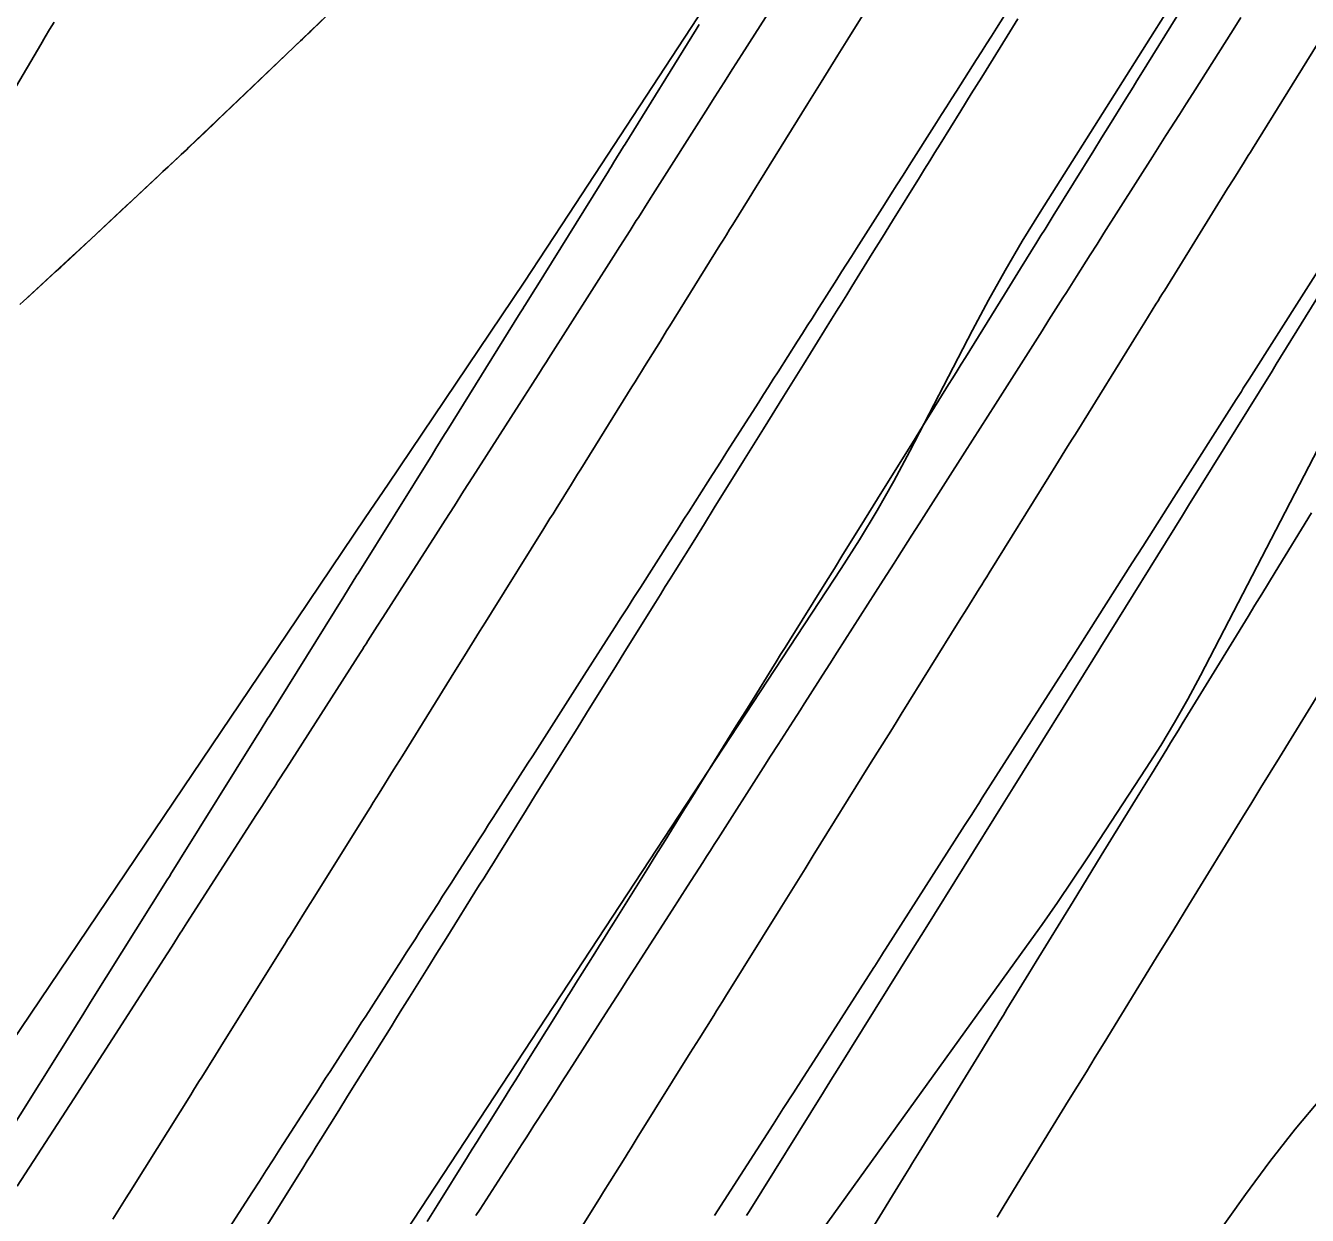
# Model space of a CAD drawing. Extents: x 1005228 to 1008882, y 1883389 to 1885754.
# Drawn here: x 1008684.93 to 1008723.22, y 1885400.33 to 1885435.87 of the extents above; entities that cross this region are included whole.
import ezdxf

# ---------------------------------------------------------------- set-up
doc = ezdxf.new("R2010")
doc.units = 0
for name, color, linetype in [('ATDIMS', 7, 'Continuous'), ('C-ANNO-NOTE', 7, 'Continuous'), ('S_BRIDGE', 7, 'Continuous'), ('TSOBSTACLE', 7, 'Continuous')]:
    doc.layers.add(name, color=color, linetype=linetype)

msp = doc.modelspace()

# ---------------------------------------------------------------- linework, layer by layer
at = {"layer": 'ATDIMS'}
for points in [[(1008692.143, 1885400.034), (1008693.208, 1885401.739), (1008693.342, 1885401.954), (1008693.476, 1885402.169), (1008693.61, 1885402.384), (1008693.745, 1885402.598), (1008694.282, 1885403.458), (1008694.55, 1885403.887), (1008694.819, 1885404.317), (1008695.847, 1885405.962), (1008695.984, 1885406.182), (1008696.121, 1885406.402), (1008696.258, 1885406.622), (1008696.396, 1885406.842), (1008696.944, 1885407.721), (1008697.219, 1885408.161), (1008697.493, 1885408.601), (1008698.482, 1885410.187), (1008698.623, 1885410.412), (1008698.763, 1885410.637), (1008698.903, 1885410.862), (1008699.043, 1885411.087), (1008699.603, 1885411.986), (1008699.884, 1885412.436), (1008700.164, 1885412.886), (1008701.115, 1885414.414), (1008701.401, 1885414.874), (1008701.687, 1885415.333), (1008702.26, 1885416.253), (1008702.546, 1885416.713), (1008702.833, 1885417.173), (1008703.746, 1885418.641), (1008703.892, 1885418.876), (1008704.039, 1885419.111), (1008704.185, 1885419.346), (1008704.331, 1885419.581), (1008704.916, 1885420.52), (1008705.208, 1885420.99), (1008705.501, 1885421.46), (1008706.377, 1885422.868), (1008706.526, 1885423.108), (1008706.675, 1885423.348), (1008706.824, 1885423.588), (1008706.973, 1885423.828), (1008707.57, 1885424.788), (1008707.868, 1885425.269), (1008708.166, 1885425.749), (1008709.004, 1885427.097), (1008709.156, 1885427.342), (1008709.308, 1885427.588), (1008709.46, 1885427.833), (1008709.612, 1885428.078), (1008710.22, 1885429.059), (1008710.524, 1885429.549), (1008710.828, 1885430.039), (1008711.627, 1885431.329), (1008711.783, 1885431.579), (1008711.938, 1885431.829), (1008712.093, 1885432.079), (1008712.248, 1885432.329), (1008712.869, 1885433.33), (1008713.179, 1885433.83), (1008713.489, 1885434.33), (1008714.252, 1885435.559), (1008714.41, 1885435.815), (1008714.568, 1885436.07)], [(1008721.23, 1885436.116), (1008720.997, 1885435.747), (1008719.793, 1885433.847), (1008719.593, 1885433.532), (1008719.393, 1885433.216), (1008718.994, 1885432.586), (1008718.894, 1885432.428), (1008718.794, 1885432.271), (1008718.694, 1885432.113), (1008718.594, 1885431.956), (1008717.142, 1885429.667), (1008716.937, 1885429.346), (1008716.733, 1885429.024), (1008716.325, 1885428.38), (1008716.222, 1885428.219), (1008716.12, 1885428.058), (1008716.018, 1885427.897), (1008715.916, 1885427.737), (1008715.499, 1885427.08), (1008715.292, 1885426.754), (1008715.085, 1885426.428), (1008713.9, 1885424.564), (1008713.672, 1885424.206), (1008713.444, 1885423.847), (1008713.216, 1885423.489), (1008712.988, 1885423.131), (1008711.833, 1885421.318), (1008711.619, 1885420.982), (1008711.405, 1885420.646), (1008710.977, 1885419.975), (1008710.87, 1885419.807), (1008710.763, 1885419.639), (1008710.656, 1885419.471), (1008710.548, 1885419.303), (1008709.172, 1885417.15), (1008708.953, 1885416.807), (1008708.734, 1885416.463), (1008708.295, 1885415.777), (1008708.186, 1885415.605), (1008708.076, 1885415.434), (1008707.966, 1885415.262), (1008707.857, 1885415.091), (1008707.408, 1885414.389), (1008707.185, 1885414.041), (1008706.962, 1885413.692), (1008705.615, 1885411.586), (1008705.501, 1885411.408), (1008705.387, 1885411.23), (1008705.273, 1885411.051), (1008705.159, 1885410.873), (1008704.702, 1885410.161), (1008704.474, 1885409.804), (1008704.246, 1885409.448), (1008703.133, 1885407.71), (1008702.914, 1885407.369), (1008702.695, 1885407.027), (1008702.476, 1885406.686), (1008702.256, 1885406.345), (1008701.176, 1885404.664), (1008700.941, 1885404.297), (1008700.705, 1885403.93), (1008700.233, 1885403.195), (1008700.115, 1885403.012), (1008699.997, 1885402.828), (1008699.879, 1885402.645), (1008699.761, 1885402.461), (1008698.504, 1885400.511), (1008698.383, 1885400.323)]]:
    msp.add_lwpolyline(points, dxfattribs=at)
at = {"layer": 'C-ANNO-NOTE'}
for points in [[(1008754.503, 1885472.348), (1008737.797, 1885448.141), (1008737.066, 1885447.069), (1008736.345, 1885445.99), (1008735.636, 1885444.904), (1008734.938, 1885443.81), (1008732.167, 1885439.42), (1008731.487, 1885438.316), (1008730.83, 1885437.198), (1008730.197, 1885436.067), (1008729.589, 1885434.921), (1008720.024, 1885416.454), (1008719.647, 1885415.748), (1008719.251, 1885415.051), (1008718.838, 1885414.365), (1008718.406, 1885413.69), (1008716.646, 1885411.009), (1008716.202, 1885410.341), (1008715.751, 1885409.678), (1008715.293, 1885409.02), (1008714.828, 1885408.367), (1008700.935, 1885389.068)], [(1008672.845, 1885388.223), (1008693.041, 1885418.151), (1008693.72, 1885419.157), (1008694.398, 1885420.162), (1008695.077, 1885421.168), (1008695.756, 1885422.173), (1008698.471, 1885426.195), (1008699.148, 1885427.202), (1008699.821, 1885428.211), (1008700.491, 1885429.222), (1008701.157, 1885430.237), (1008705.379, 1885436.693), (1008706.304, 1885438.107), (1008707.229, 1885439.522), (1008708.154, 1885440.936), (1008709.079, 1885442.35), (1008720.476, 1885459.769)], [(1008708.449, 1885382.8), (1008721.372, 1885400.95), (1008722.099, 1885401.936), (1008722.856, 1885402.897), (1008723.643, 1885403.833), (1008724.461, 1885404.744), (1008727.796, 1885408.337), (1008728.595, 1885409.259), (1008729.325, 1885410.23), (1008729.985, 1885411.249), (1008730.576, 1885412.317), (1008740.097, 1885431.001), (1008740.914, 1885432.332), (1008741.913, 1885433.475), (1008743.093, 1885434.429), (1008744.455, 1885435.194)]]:
    msp.add_lwpolyline(points, dxfattribs=at)
at = {"layer": 'S_BRIDGE'}
msp.add_lwpolyline([(1008733.769, 1885458.956), (1008730.299, 1885453.929), (1008729.439, 1885452.667), (1008728.591, 1885451.398), (1008727.756, 1885450.119), (1008726.934, 1885448.832), (1008715.237, 1885430.298), (1008714.703, 1885429.433), (1008714.189, 1885428.557), (1008713.693, 1885427.67), (1008713.216, 1885426.772), (1008711.345, 1885423.161), (1008710.866, 1885422.264), (1008710.365, 1885421.381), (1008709.84, 1885420.511), (1008709.294, 1885419.655), (1008696.294, 1885399.862)], dxfattribs=at)
at = {"layer": 'TSOBSTACLE'}
for points in [[(1008687.54, 1885400.213), (1008687.936, 1885400.848), (1008688.095, 1885401.101), (1008688.174, 1885401.228), (1008689.863, 1885403.932), (1008689.945, 1885404.063), (1008690.027, 1885404.194), (1008690.109, 1885404.325), (1008690.19, 1885404.456), (1008690.6, 1885405.112), (1008690.764, 1885405.374), (1008690.846, 1885405.505), (1008692.504, 1885408.158), (1008692.588, 1885408.293), (1008692.673, 1885408.428), (1008692.757, 1885408.564), (1008692.842, 1885408.699), (1008693.264, 1885409.375), (1008693.432, 1885409.646), (1008693.517, 1885409.781), (1008695.141, 1885412.386), (1008695.228, 1885412.525), (1008695.315, 1885412.665), (1008695.402, 1885412.804), (1008695.489, 1885412.944), (1008695.923, 1885413.641), (1008696.097, 1885413.92), (1008696.184, 1885414.06), (1008697.775, 1885416.616), (1008698.044, 1885417.047), (1008698.491, 1885417.765), (1008698.669, 1885418.052), (1008698.848, 1885418.339), (1008700.409, 1885420.846), (1008700.501, 1885420.994), (1008700.593, 1885421.142), (1008700.685, 1885421.29), (1008700.777, 1885421.437), (1008701.236, 1885422.176), (1008701.42, 1885422.471), (1008701.512, 1885422.619), (1008703.041, 1885425.077), (1008703.136, 1885425.229), (1008703.23, 1885425.381), (1008703.325, 1885425.533), (1008703.419, 1885425.685), (1008703.891, 1885426.444), (1008704.079, 1885426.748), (1008704.174, 1885426.9), (1008705.67, 1885429.31), (1008705.767, 1885429.466), (1008705.864, 1885429.622), (1008705.961, 1885429.778), (1008706.058, 1885429.934), (1008706.541, 1885430.714), (1008706.735, 1885431.026), (1008706.831, 1885431.182), (1008708.296, 1885433.545), (1008708.395, 1885433.705), (1008708.494, 1885433.865), (1008708.594, 1885434.025), (1008708.693, 1885434.185), (1008709.19, 1885434.985), (1008709.388, 1885435.305), (1008709.487, 1885435.466), (1008710.922, 1885437.779)], [(1008695.198, 1885437.406), (1008693.471, 1885435.727), (1008693.443, 1885435.701), (1008693.416, 1885435.674), (1008693.389, 1885435.648), (1008693.361, 1885435.622), (1008693.197, 1885435.465), (1008693.142, 1885435.413), (1008689.81, 1885432.238), (1008689.732, 1885432.165), (1008689.655, 1885432.091), (1008689.577, 1885432.018), (1008689.5, 1885431.946), (1008689.188, 1885431.655), (1008689.033, 1885431.509), (1008688.877, 1885431.364), (1008686.108, 1885428.778), (1008685.978, 1885428.657), (1008685.846, 1885428.535), (1008685.715, 1885428.414), (1008685.583, 1885428.293), (1008685.056, 1885427.81), (1008684.924, 1885427.689)], [(1008707.805, 1885437.339), (1008706.327, 1885435.01), (1008706.059, 1885434.588), (1008705.79, 1885434.165), (1008705.522, 1885433.742), (1008705.253, 1885433.319), (1008703.738, 1885430.934), (1008703.55, 1885430.639), (1008703.235, 1885430.143), (1008703.173, 1885430.046), (1008703.111, 1885429.949), (1008703.05, 1885429.852), (1008702.988, 1885429.755), (1008702.678, 1885429.269), (1008702.493, 1885428.978), (1008700.546, 1885425.923), (1008700.487, 1885425.83), (1008700.427, 1885425.736), (1008700.368, 1885425.643), (1008700.308, 1885425.55), (1008700.01, 1885425.083), (1008699.831, 1885424.803), (1008698.291, 1885422.392), (1008698.014, 1885421.96), (1008697.738, 1885421.527), (1008697.461, 1885421.094), (1008697.184, 1885420.661), (1008695.601, 1885418.185), (1008695.435, 1885417.925), (1008695.157, 1885417.491), (1008695.102, 1885417.405), (1008695.046, 1885417.318), (1008694.991, 1885417.231), (1008694.935, 1885417.144), (1008692.88, 1885413.936), (1008692.722, 1885413.689), (1008692.455, 1885413.274), (1008692.403, 1885413.192), (1008692.351, 1885413.111), (1008692.299, 1885413.03), (1008692.247, 1885412.949), (1008691.986, 1885412.543), (1008691.83, 1885412.3), (1008689.75, 1885409.061), (1008689.7, 1885408.984), (1008689.651, 1885408.907), (1008689.601, 1885408.831), (1008689.552, 1885408.754), (1008689.304, 1885408.37), (1008689.156, 1885408.139), (1008687.522, 1885405.603), (1008687.234, 1885405.155), (1008686.945, 1885404.707), (1008686.656, 1885404.258), (1008686.367, 1885403.81), (1008684.683, 1885401.196)], [(1008714.791, 1885437.159), (1008713.928, 1885435.796), (1008713.779, 1885435.561), (1008713.63, 1885435.326), (1008713.481, 1885435.091), (1008713.332, 1885434.856), (1008712.735, 1885433.917), (1008712.586, 1885433.682), (1008712.437, 1885433.447), (1008712.288, 1885433.212), (1008712.139, 1885432.977), (1008711.326, 1885431.695), (1008711.14, 1885431.403), (1008710.955, 1885431.111), (1008710.77, 1885430.82), (1008710.584, 1885430.528), (1008709.746, 1885429.208), (1008709.599, 1885428.977), (1008709.452, 1885428.746), (1008709.305, 1885428.515), (1008709.159, 1885428.284), (1008708.567, 1885427.354), (1008708.423, 1885427.126), (1008708.278, 1885426.898), (1008708.133, 1885426.67), (1008707.988, 1885426.443), (1008707.408, 1885425.532), (1008707.263, 1885425.305), (1008707.118, 1885425.077), (1008706.973, 1885424.849), (1008706.828, 1885424.622), (1008705.88, 1885423.135), (1008705.738, 1885422.911), (1008705.595, 1885422.688), (1008705.452, 1885422.464), (1008705.309, 1885422.24), (1008704.738, 1885421.346), (1008704.595, 1885421.122), (1008704.452, 1885420.898), (1008704.309, 1885420.675), (1008704.166, 1885420.451), (1008703.293, 1885419.085), (1008703.1, 1885418.782), (1008702.907, 1885418.48), (1008702.714, 1885418.178), (1008702.52, 1885417.876), (1008701.618, 1885416.464), (1008701.478, 1885416.245), (1008701.338, 1885416.026), (1008701.198, 1885415.807), (1008701.057, 1885415.588), (1008700.497, 1885414.712), (1008700.357, 1885414.493), (1008700.217, 1885414.274), (1008700.077, 1885414.055), (1008699.936, 1885413.836), (1008698.9, 1885412.217), (1008698.762, 1885412.003), (1008698.624, 1885411.788), (1008698.487, 1885411.573), (1008698.349, 1885411.358), (1008697.794, 1885410.492), (1008697.659, 1885410.281), (1008697.523, 1885410.069), (1008697.387, 1885409.858), (1008697.252, 1885409.647), (1008696.709, 1885408.802), (1008696.573, 1885408.591), (1008696.437, 1885408.379), (1008696.302, 1885408.168), (1008696.166, 1885407.957), (1008695.09, 1885406.282), (1008694.957, 1885406.075), (1008694.824, 1885405.868), (1008694.691, 1885405.661), (1008694.557, 1885405.454), (1008694.025, 1885404.627), (1008693.892, 1885404.421), (1008693.758, 1885404.214), (1008693.625, 1885404.007), (1008693.492, 1885403.801), (1008692.529, 1885402.305), (1008692.324, 1885401.987), (1008692.119, 1885401.669), (1008691.914, 1885401.351), (1008691.709, 1885401.033), (1008690.71, 1885399.483)], [(1008696.925, 1885400.144), (1008697.073, 1885400.38), (1008697.221, 1885400.616), (1008698.13, 1885402.072), (1008698.274, 1885402.302), (1008698.418, 1885402.532), (1008698.562, 1885402.763), (1008698.706, 1885402.993), (1008699.282, 1885403.914), (1008699.426, 1885404.145), (1008699.57, 1885404.375), (1008699.714, 1885404.605), (1008699.857, 1885404.836), (1008700.809, 1885406.362), (1008700.95, 1885406.587), (1008701.09, 1885406.811), (1008701.23, 1885407.036), (1008701.37, 1885407.26), (1008701.93, 1885408.159), (1008702.07, 1885408.384), (1008702.211, 1885408.608), (1008702.351, 1885408.833), (1008702.491, 1885409.058), (1008703.485, 1885410.654), (1008703.757, 1885411.092), (1008704.03, 1885411.53), (1008704.575, 1885412.406), (1008704.848, 1885412.844), (1008705.12, 1885413.282), (1008706.158, 1885414.948), (1008706.423, 1885415.374), (1008706.688, 1885415.801), (1008707.219, 1885416.653), (1008707.352, 1885416.866), (1008707.484, 1885417.079), (1008707.617, 1885417.292), (1008707.75, 1885417.506), (1008708.831, 1885419.243), (1008709.089, 1885419.657), (1008709.346, 1885420.072), (1008709.862, 1885420.901), (1008709.991, 1885421.108), (1008710.12, 1885421.315), (1008710.249, 1885421.523), (1008710.378, 1885421.73), (1008711.501, 1885423.539), (1008711.751, 1885423.941), (1008712.002, 1885424.344), (1008712.502, 1885425.15), (1008712.627, 1885425.352), (1008712.752, 1885425.553), (1008712.877, 1885425.755), (1008713.002, 1885425.956), (1008714.168, 1885427.836), (1008714.41, 1885428.228), (1008714.653, 1885428.619), (1008715.138, 1885429.402), (1008715.26, 1885429.598), (1008715.381, 1885429.793), (1008715.502, 1885429.989), (1008715.624, 1885430.185), (1008716.834, 1885432.136), (1008717.069, 1885432.515), (1008717.304, 1885432.894), (1008717.775, 1885433.653), (1008717.893, 1885433.843), (1008718.01, 1885434.033), (1008718.128, 1885434.222), (1008718.245, 1885434.412), (1008719.499, 1885436.435)], [(1008684.205, 1885402.423), (1008686.518, 1885406.125), (1008686.636, 1885406.314), (1008686.873, 1885406.692), (1008689.161, 1885410.354), (1008689.224, 1885410.455), (1008689.287, 1885410.557), (1008689.509, 1885410.911), (1008689.54, 1885410.962), (1008691.8, 1885414.585), (1008691.868, 1885414.693), (1008691.935, 1885414.801), (1008692.17, 1885415.179), (1008692.204, 1885415.233), (1008694.436, 1885418.819), (1008694.579, 1885419.047), (1008694.828, 1885419.448), (1008694.864, 1885419.505), (1008697.072, 1885423.052), (1008697.184, 1885423.234), (1008697.448, 1885423.657), (1008697.523, 1885423.778), (1008699.706, 1885427.286), (1008699.746, 1885427.35), (1008699.785, 1885427.414), (1008699.825, 1885427.477), (1008699.864, 1885427.541), (1008700.141, 1885427.987), (1008700.181, 1885428.05), (1008702.337, 1885431.522), (1008702.379, 1885431.589), (1008702.42, 1885431.656), (1008702.462, 1885431.723), (1008702.503, 1885431.79), (1008702.793, 1885432.258), (1008702.835, 1885432.325), (1008704.964, 1885435.76), (1008705.051, 1885435.901)], [(1008685.78, 1885435.978), (1008685.649, 1885435.755), (1008685.517, 1885435.532), (1008685.386, 1885435.309), (1008684.558, 1885433.901)], [(1008684.762, 1885427.543), (1008684.974, 1885427.737), (1008686.346, 1885428.999), (1008686.525, 1885429.164), (1008686.703, 1885429.33), (1008686.881, 1885429.496), (1008687.059, 1885429.662), (1008687.769, 1885430.328), (1008687.946, 1885430.495), (1008688.124, 1885430.661), (1008688.301, 1885430.828), (1008688.479, 1885430.994), (1008690.301, 1885432.703), (1008690.401, 1885432.797), (1008690.501, 1885432.892), (1008690.601, 1885432.987), (1008690.701, 1885433.082), (1008691.098, 1885433.462), (1008691.297, 1885433.653), (1008691.496, 1885433.843), (1008693.918, 1885436.161)], [(1008723.506, 1885435.309), (1008721.576, 1885432.194), (1008721.514, 1885432.095), (1008721.453, 1885431.995), (1008721.391, 1885431.896), (1008721.329, 1885431.796), (1008721.021, 1885431.299), (1008720.836, 1885431.001), (1008718.956, 1885427.97), (1008718.89, 1885427.864), (1008718.824, 1885427.757), (1008718.758, 1885427.651), (1008718.692, 1885427.545), (1008718.363, 1885427.013), (1008718.165, 1885426.694), (1008716.337, 1885423.745), (1008716.267, 1885423.632), (1008716.196, 1885423.519), (1008716.126, 1885423.406), (1008716.056, 1885423.293), (1008715.705, 1885422.727), (1008715.494, 1885422.388), (1008713.714, 1885419.522), (1008713.64, 1885419.402), (1008713.565, 1885419.282), (1008713.491, 1885419.163), (1008713.416, 1885419.043), (1008713.043, 1885418.444), (1008712.82, 1885418.084), (1008711.088, 1885415.301), (1008710.93, 1885415.048), (1008710.773, 1885414.795), (1008710.379, 1885414.162), (1008710.142, 1885413.783), (1008708.46, 1885411.08), (1008708.212, 1885410.681), (1008707.714, 1885409.881), (1008707.465, 1885409.481), (1008705.832, 1885406.86), (1008705.745, 1885406.72), (1008705.658, 1885406.58), (1008705.571, 1885406.44), (1008705.484, 1885406.3), (1008705.048, 1885405.601), (1008704.873, 1885405.322), (1008704.786, 1885405.182), (1008703.201, 1885402.641), (1008703.11, 1885402.495), (1008703.018, 1885402.348), (1008702.927, 1885402.202), (1008702.835, 1885402.055), (1008702.378, 1885401.324), (1008702.195, 1885401.031), (1008702.104, 1885400.884), (1008700.566, 1885398.424)], [(1008724.838, 1885429.866), (1008722.288, 1885425.756), (1008722.162, 1885425.551), (1008719.671, 1885421.534), (1008719.61, 1885421.435), (1008719.487, 1885421.238), (1008717.05, 1885417.314), (1008716.99, 1885417.217), (1008716.809, 1885416.926), (1008714.426, 1885413.097), (1008714.326, 1885412.937), (1008714.127, 1885412.617), (1008711.8, 1885408.879), (1008711.682, 1885408.689), (1008711.445, 1885408.309), (1008709.174, 1885404.662), (1008709.106, 1885404.552), (1008709.037, 1885404.442), (1008708.797, 1885404.057), (1008708.763, 1885404.002), (1008706.545, 1885400.446), (1008706.506, 1885400.384), (1008706.467, 1885400.321)], [(1008723.924, 1885429.162), (1008721.475, 1885425.304), (1008721.304, 1885425.035), (1008721.247, 1885424.945), (1008721.093, 1885424.702), (1008719.232, 1885421.774), (1008718.921, 1885421.285), (1008718.61, 1885420.796), (1008718.299, 1885420.308), (1008717.988, 1885419.819), (1008716.167, 1885416.961), (1008716.073, 1885416.813), (1008715.978, 1885416.664), (1008715.931, 1885416.59), (1008715.883, 1885416.516), (1008713.507, 1885412.797), (1008713.402, 1885412.633), (1008713.271, 1885412.428), (1008713.193, 1885412.306), (1008712.979, 1885411.972), (1008710.616, 1885408.277), (1008710.558, 1885408.185), (1008710.499, 1885408.094), (1008710.295, 1885407.775), (1008710.266, 1885407.729), (1008708.471, 1885404.929), (1008708.169, 1885404.457), (1008707.866, 1885403.986), (1008707.564, 1885403.514), (1008707.261, 1885403.043), (1008705.512, 1885400.321)], [(1008709.265, 1885398.383), (1008710.522, 1885400.427), (1008710.822, 1885400.916), (1008711.223, 1885401.567), (1008711.323, 1885401.73), (1008711.423, 1885401.893), (1008711.524, 1885402.056), (1008711.624, 1885402.219), (1008713.085, 1885404.598), (1008713.401, 1885405.112), (1008713.822, 1885405.797), (1008713.927, 1885405.968), (1008714.032, 1885406.14), (1008714.137, 1885406.311), (1008714.243, 1885406.483), (1008714.9, 1885407.554), (1008715.118, 1885407.907), (1008716.218, 1885409.699), (1008716.64, 1885410.387), (1008717.062, 1885411.074), (1008718.213, 1885412.948), (1008718.558, 1885413.51), (1008719.018, 1885414.259), (1008719.133, 1885414.446), (1008719.248, 1885414.633), (1008719.363, 1885414.821), (1008719.478, 1885415.008), (1008720.194, 1885416.176), (1008720.431, 1885416.562), (1008721.45, 1885418.223), (1008721.652, 1885418.552), (1008721.854, 1885418.881), (1008722.055, 1885419.21), (1008722.257, 1885419.539), (1008723.343, 1885421.311)], [(1008724.015, 1885416.668), (1008722.382, 1885414.007), (1008722.107, 1885413.558), (1008721.831, 1885413.109), (1008721.556, 1885412.66), (1008721.28, 1885412.212), (1008719.678, 1885409.602), (1008719.224, 1885408.863), (1008718.705, 1885408.018), (1008717.149, 1885405.483), (1008716.883, 1885405.05), (1008716.617, 1885404.618), (1008716.352, 1885404.185), (1008716.086, 1885403.753), (1008714.552, 1885401.256), (1008714.13, 1885400.569), (1008714.07, 1885400.471), (1008714.009, 1885400.372), (1008713.949, 1885400.274)]]:
    msp.add_lwpolyline(points, dxfattribs=at)

doc.saveas('drawing.dxf')
